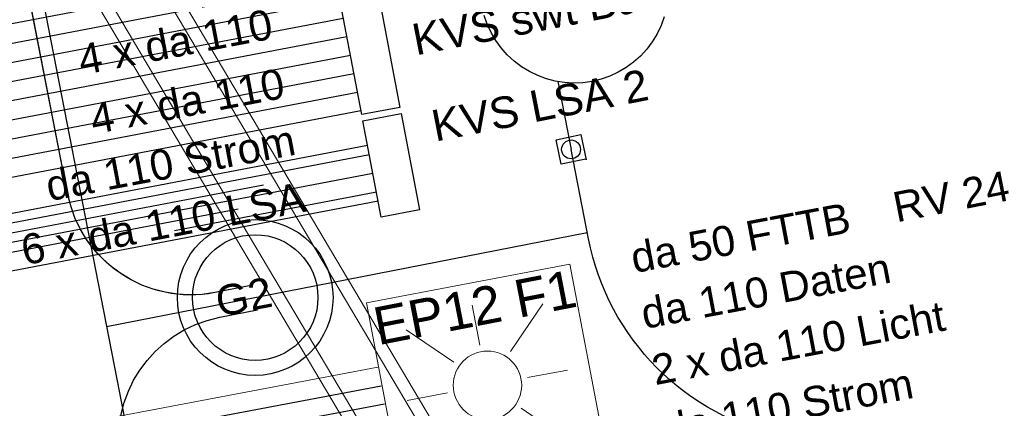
# Model space of a CAD drawing. Header units: metres. Extents: x -502 to 161, y -108 to 174.
# Tile 553 of 656: x -57 to -49, y -7 to -4. Entities that reach past the tile are written whole.
import ezdxf

# ---------------------------------------------------------------- set-up
doc = ezdxf.new("R2010")
doc.units = ezdxf.units.M
doc.header["$LTSCALE"] = 0.1
doc.linetypes.add('237', pattern=[93, 75, -18])
for name, color, linetype in [('BRI31-005.06-5f07-Koordinierung Lageplan 4. BA ZOB Fernbusbahnh', 7, 'Continuous'), ('BRI31-005.07-5f08-Koordinierung Lageplan 4. BA Radstation - Seeterrasse 2023-05-31', 7, 'Continuous'), ('BRI32-005.03-5f06-Koordinierung Schemaplan 4 BA ZOB Teilbereich 2 Ost - Bahnhofsallee 2023-01-21', 7, 'Continuous')]:
    doc.layers.add(name, color=color, linetype=linetype)
doc.styles.add('Arial', font='arial.ttf')

# ---------------------------------------------------------------- blocks, each defined once
blk = doc.blocks.new('WP_LP-1020')
at = {"color": 7, "linetype": 'Continuous', "lineweight": 20, "transparency": 33554687}
for p, q in [((-0.8253, 0.8253), (0.8253, 0.8253)), ((-0.8253, -0.8253), (-0.8253, 0.8253)), ((0.8253, -0.8253), (0.8253, 0.8253)), ((-0.8253, -0.8253), (0.8253, -0.8253))]:
    blk.add_line(p, q, dxfattribs=at)
at = {"color": 1, "linetype": 'Continuous', "lineweight": 9, "true_color": 0xff0000, "transparency": 33554687}
for p, q in [((0, 0.649924), (0, 0.324962)), ((-0.554739, 0.55475), (-0.229777, 0.229788)), ((0.229777, 0.229788), (0.554739, 0.55475)), ((-0.324962, 0), (-0.649924, 0)), ((0.324962, 0), (0.649924, 0)), ((-0.229777, -0.229777), (-0.554739, -0.554739)), ((0.229777, -0.229777), (0.554739, -0.554739)), ((0, -0.324962), (0, -0.649924))]:
    blk.add_line(p, q, dxfattribs=at)
at = {"color": 7, "linetype": 'Continuous', "lineweight": 20, "transparency": 33554687}
blk.add_circle((0, 0), 0.272749, dxfattribs=at)

msp = doc.modelspace()

# ---------------------------------------------------------------- linework, layer by layer
at = {"layer": 'BRI31-005.06-5f07-Koordinierung Lageplan 4. BA ZOB Fernbusbahnh', "color": 5, "linetype": 'Continuous', "lineweight": 30, "true_color": 0x0000ff, "transparency": 33554687, "flags": 128}
msp.add_lwpolyline([(-57.2167, -0.4304), (-55.852, -7.4097, -0.417279), (-57.4515, -9.7603)], format="xyb", dxfattribs=at)
at = {"layer": 'BRI31-005.07-5f08-Koordinierung Lageplan 4. BA Radstation - Seeterrasse 2023-05-31', "color": 35, "linetype": 'Continuous', "lineweight": 30, "true_color": 0x99724c, "transparency": 33554687, "flags": 128}
msp.add_lwpolyline([(-54.8928, -6.0214), (-55.1949, -6.0805, -0.414206), (-56.3682, -5.291), (-57.3145, -0.4516), (-58.0183, 2.2854), (-58.9458, 6.1764), (-61.0411, 16.6744), (-61.4814, 19.1358), (-61.4814, 19.1358, 0.05127), (-62.196, 21.4506), (-62.196, 21.4506), (-62.196, 21.4506, -0.051265), (-62.9106, 23.7655), (-62.9106, 23.7655), (-64.3736, 31.0959, 0.414214), (-65.55, 31.8808), (-67.659, 31.4599)], format="xyb", dxfattribs=at)
msp.add_lwpolyline([(-54.8928, -6.0214), (-55.1949, -6.0805, -0.414206), (-56.3682, -5.291), (-57.3145, -0.4516), (-58.0183, 2.2854), (-58.9458, 6.1764), (-61.0411, 16.6744), (-61.4814, 19.1358), (-61.4814, 19.1358, 0.05127), (-62.196, 21.4506), (-62.196, 21.4506), (-62.196, 21.4506, -0.051265), (-62.9106, 23.7655), (-62.9106, 23.7655), (-64.3736, 31.0959, 0.414214), (-65.55, 31.8808), (-67.659, 31.4599)], format="xyb", dxfattribs=at)
at = {"layer": 'BRI31-005.07-5f08-Koordinierung Lageplan 4. BA Radstation - Seeterrasse 2023-05-31', "color": 5, "linetype": 'Continuous', "lineweight": 30, "true_color": 0x0000ff, "transparency": 33554687, "flags": 128}
msp.add_lwpolyline([(-57.2167, -0.4304), (-55.852, -7.4097, -0.417279), (-57.4515, -9.7603)], format="xyb", dxfattribs=at)
msp.add_lwpolyline([(-57.2167, -0.4304), (-55.852, -7.4097, -0.417279), (-57.4515, -9.7603)], format="xyb", dxfattribs=at)
at = {"layer": 'BRI32-005.03-5f06-Koordinierung Schemaplan 4 BA ZOB Teilbereich 2 Ost - Bahnhofsallee 2023-01-21', "color": 7, "linetype": 'Continuous', "lineweight": 13, "transparency": 33554687}
for p, q in [((-59.2648, 2.6605), (-52.1885, -9.2487)), ((-59.2648, 2.6605), (-52.1885, -9.2487)), ((-59.3272, 2.5698), (-52.2877, -9.2775)), ((-59.3272, 2.5698), (-52.2877, -9.2775)), ((-59.7806, 2.354), (-52.7043, -9.5552)), ((-59.7806, 2.354), (-52.7043, -9.5552)), ((-59.6711, 2.3655), (-52.6315, -9.4818)), ((-59.6711, 2.3655), (-52.6315, -9.4818))]:
    msp.add_line(p, q, dxfattribs=at)
at = {"layer": 'BRI32-005.03-5f06-Koordinierung Schemaplan 4 BA ZOB Teilbereich 2 Ost - Bahnhofsallee 2023-01-21', "color": 142, "linetype": 'Continuous', "lineweight": 30, "true_color": 0x0099cc, "transparency": 33554687}
for p, q in [((-52.4626, -4.4012), (-52.357, -4.9411)), ((-56.0589, -6.3513), (-52.2277, -5.6022))]:
    msp.add_line(p, q, dxfattribs=at)
at = {"layer": 'BRI32-005.03-5f06-Koordinierung Schemaplan 4 BA ZOB Teilbereich 2 Ost - Bahnhofsallee 2023-01-21', "color": 35, "linetype": '237', "lineweight": 30, "true_color": 0x99724c, "transparency": 33554687, "flags": 128}
for points in [[(-54.8928, -6.0214), (-55.1949, -6.0805, -0.414206), (-56.3682, -5.291), (-57.3145, -0.4516), (-58.0183, 2.2854), (-58.9458, 6.1764), (-61.0411, 16.6744), (-61.4814, 19.1358), (-61.4814, 19.1358, 0.05127), (-62.196, 21.4506), (-62.196, 21.4506), (-62.196, 21.4506, -0.051265), (-62.9106, 23.7655), (-62.9106, 23.7655), (-64.3736, 31.0959, 0.414214), (-65.55, 31.8808), (-67.659, 31.4599)], [(-66.8284, -11.4064), (-66.5838, -11.571), (-66.5838, -11.571, 0.241284), (-65.2767, -11.727), (-65.2767, -11.727), (-65.2767, -11.727, 0.037114), (-64.3249, -11.2917), (-64.3249, -11.2917, -0.080285), (-62.2146, -10.5384), (-57.4697, -9.6619, 0.415097), (-55.9475, -7.4428, -0.412044), (-55.1565, -6.2768), (-54.8544, -6.2177)]]:
    msp.add_lwpolyline(points, format="xyb", dxfattribs=at)
at = {"layer": 'BRI32-005.03-5f06-Koordinierung Schemaplan 4 BA ZOB Teilbereich 2 Ost - Bahnhofsallee 2023-01-21', "color": 5, "linetype": 'Continuous', "lineweight": 30, "true_color": 0x0000ff, "transparency": 33554687, "flags": 128}
msp.add_lwpolyline([(-57.2167, -0.4304), (-55.852, -7.4097, -0.417279), (-57.4515, -9.7603)], format="xyb", dxfattribs=at)
at = {"layer": 'BRI32-005.03-5f06-Koordinierung Schemaplan 4 BA ZOB Teilbereich 2 Ost - Bahnhofsallee 2023-01-21', "color": 7, "linetype": '237', "lineweight": 30, "transparency": 33554687, "flags": 128}
for points in [[(-53.9641, -4.9848), (-57.8091, -5.7176), (-57.8091, -5.7176, -0.522777), (-58.8943, -4.6546), (-58.8943, -4.6546), (-58.8693, -4.5066), (-58.8693, -4.5066, 0.088937), (-58.8916, -2.2732), (-58.8916, -2.2732), (-58.9222, -2.1124)], [(-59.1533, -2.1551), (-59.1315, -2.2697), (-59.1315, -2.2697, -0.090966), (-59.1162, -4.6174), (-59.1162, -4.6174, 0.522544), (-57.7675, -5.9388), (-53.9219, -5.2059)], [(-53.936, -5.1322), (-57.7815, -5.8651, -0.522545), (-59.0422, -4.6299), (-59.0177, -4.4844, 0.089169), (-59.0395, -2.2984), (-59.0695, -2.1405)], [(-58.9958, -2.1265), (-58.9658, -2.2844), (-58.9658, -2.2844, -0.089051), (-58.9432, -4.4941), (-58.9432, -4.4941), (-58.9683, -4.6424, 0.522687), (-57.7951, -5.7913), (-53.95, -5.0585)], [(-60.513, -11.6529), (-60.513, -11.6529, -0.108372), (-60.4669, -10.0521), (-60.4669, -10.0521), (-60.1082, -8.615), (-60.1082, -8.615, -0.024284), (-60.0219, -8.3293), (-60.0219, -8.3293), (-59.4716, -6.7825, -0.266202), (-58.8076, -6.2133), (-53.9079, -5.2795)], [(-53.8939, -5.3532), (-58.5981, -6.2498), (-58.5981, -6.2498, 0.288574), (-59.3776, -6.9762), (-59.3776, -6.9762, 0.000914), (-59.489, -7.4), (-59.489, -7.4, -0.054753), (-59.7275, -8.0253), (-59.7275, -8.0253), (-59.7275, -8.0253, 0.057354), (-59.9626, -8.6514), (-59.9626, -8.6514), (-60.3214, -10.0885), (-60.3214, -10.0885, 0.108372), (-60.3656, -11.625), (-60.3656, -11.625)]]:
    msp.add_lwpolyline(points, format="xyb", dxfattribs=at)
at = {"layer": 'BRI32-005.03-5f06-Koordinierung Schemaplan 4 BA ZOB Teilbereich 2 Ost - Bahnhofsallee 2023-01-21', "color": 3, "linetype": 'Continuous', "lineweight": 30, "true_color": 0x00ff00, "transparency": 33554687, "flags": 128}
for points in [[(-53.9781, -4.9112), (-56.8654, -5.4614, -0.443491), (-58.0486, -4.5684), (-58.1654, -3.2657), (-58.1654, -3.2657, 0.026466), (-58.1826, -3.1452), (-58.1826, -3.1452)], [(-63.0986, -4.1866, 0.439531), (-61.9167, -5.0664), (-54.2278, -3.6011)], [(-63.0768, -4.3986), (-63.0768, -4.3986, 0.439531), (-61.9627, -5.2279), (-61.9627, -5.2279), (-54.1997, -3.7484)], [(-63.1101, -4.5658, 0.43953), (-62.0047, -5.3886), (-54.1716, -3.8958)], [(-63.211, -4.5671), (-63.211, -4.5671, 0.430895), (-61.9548, -5.5318), (-61.9548, -5.5318), (-54.1435, -4.0431)], [(-62.9604, -6.9989, -0.389342), (-61.9865, -5.6905), (-54.1155, -4.1905)], [(-62.895, -7.1436), (-62.895, -7.1436, -0.389342), (-61.9172, -5.83), (-61.9172, -5.83), (-54.0874, -4.3378)], [(-62.8846, -7.2444, -0.389342), (-61.9501, -5.989), (-54.0593, -4.4852)], [(-62.7849, -7.2317, -0.389342), (-61.9774, -6.1469), (-54.0312, -4.6325)]]:
    msp.add_lwpolyline(points, format="xyb", dxfattribs=at)
at = {"layer": 'BRI32-005.03-5f06-Koordinierung Schemaplan 4 BA ZOB Teilbereich 2 Ost - Bahnhofsallee 2023-01-21', "color": 190, "linetype": 'Continuous', "lineweight": 30, "true_color": 0x7f00ff, "transparency": 33554687, "flags": 128}
msp.add_lwpolyline([(-54.2559, -3.4537), (-57.2915, -4.0322, 0.313469), (-58.0903, -4.8479), (-58.3345, -6.2932, 0.522018), (-57.1633, -7.4425), (-53.8698, -6.822)], format="xyb", dxfattribs=at)
at = {"layer": 'BRI32-005.03-5f06-Koordinierung Schemaplan 4 BA ZOB Teilbereich 2 Ost - Bahnhofsallee 2023-01-21', "color": 7, "linetype": 'Continuous', "lineweight": 30, "transparency": 33554687, "flags": 128}
for points in [[(-53.9294, -3.5111), (-53.7206, -4.6064), (-54.0251, -4.6644), (-54.2339, -3.5691), (-53.9294, -3.5111)], [(-53.9294, -3.5111), (-53.7206, -4.6064), (-54.0251, -4.6644), (-54.2339, -3.5691), (-53.9294, -3.5111)], [(-53.7112, -4.6555), (-53.5652, -5.4217), (-53.8697, -5.4798), (-54.0158, -4.7135), (-53.7112, -4.6555)]]:
    msp.add_lwpolyline(points, dxfattribs=at)
at = {"layer": 'BRI32-005.03-5f06-Koordinierung Schemaplan 4 BA ZOB Teilbereich 2 Ost - Bahnhofsallee 2023-01-21', "color": 142, "linetype": 'Continuous', "lineweight": 30, "true_color": 0x0099cc, "transparency": 33554687, "flags": 128}
for points in [[(-51.6141, -3.8867), (-51.6394, -3.9558), (-51.6715, -4.0221), (-51.7098, -4.0849), (-51.7541, -4.1437), (-51.804, -4.1978), (-51.859, -4.2467), (-51.9184, -4.2901), (-51.9819, -4.3274), (-52.0487, -4.3583), (-52.1182, -4.3825), (-52.1897, -4.3998), (-52.2626, -4.41), (-52.3362, -4.413), (-52.4096, -4.4088), (-52.4824, -4.3974), (-52.5536, -4.3789), (-52.6227, -4.3536), (-52.689, -4.3215), (-52.7518, -4.2832), (-52.8105, -4.2388), (-52.8647, -4.189), (-52.9136, -4.134), (-52.957, -4.0745), (-52.9943, -4.0111), (-53.0252, -3.9443), (-53.0494, -3.8748)], [(-52.2387, -5.0187), (-52.4346, -5.0594), (-52.4752, -4.8636), (-52.2794, -4.8229), (-52.2377, -5.0235)]]:
    msp.add_lwpolyline(points, dxfattribs=at)
msp.add_lwpolyline([(-36.8131, -6.3601), (-36.8131, -6.3601, -0.145677), (-37.949, -6.2504), (-37.949, -6.2504), (-37.949, -6.2504, 0.144389), (-39.075, -6.1389), (-39.075, -6.1389), (-47.4161, -7.7261), (-47.4161, -7.7261, -0.096734), (-48.1827, -7.7224), (-48.1827, -7.7224), (-50.6481, -7.2286, -0.303871), (-52.2181, -5.6513), (-52.357, -4.9411)], format="xyb", dxfattribs=at)
at = {"layer": 'BRI32-005.03-5f06-Koordinierung Schemaplan 4 BA ZOB Teilbereich 2 Ost - Bahnhofsallee 2023-01-21', "color": 1, "linetype": '237', "lineweight": 20, "true_color": 0xff0000, "transparency": 33554687, "flags": 128}
msp.add_lwpolyline([(-53.8976, -6.6746), (-57.6323, -7.3782, -0.522018), (-58.2179, -6.8036)], format="xyb", dxfattribs=at)
at = {"layer": 'BRI32-005.03-5f06-Koordinierung Schemaplan 4 BA ZOB Teilbereich 2 Ost - Bahnhofsallee 2023-01-21', "color": 7, "linetype": 'Continuous', "lineweight": 30, "transparency": 33554687, "flags": 128}
msp.add_lwpolyline([(-53.842, -6.9694), (-59.032, -7.9472, 0.292951), (-59.8171, -8.6877), (-60.1759, -10.1248), (-60.1759, -10.1248, 0.108372), (-60.2182, -11.5971), (-60.2182, -11.5971)], format="xyb", dxfattribs=at)
at = {"layer": 'BRI32-005.03-5f06-Koordinierung Schemaplan 4 BA ZOB Teilbereich 2 Ost - Bahnhofsallee 2023-01-21', "color": 142, "linetype": 'Continuous', "lineweight": 30, "true_color": 0x0099cc, "transparency": 33554687}
msp.add_circle((-52.357, -4.9411), 0.075, dxfattribs=at)
at = {"layer": 'BRI32-005.03-5f06-Koordinierung Schemaplan 4 BA ZOB Teilbereich 2 Ost - Bahnhofsallee 2023-01-21', "color": 7, "linetype": 'Continuous', "lineweight": 30, "transparency": 33554687}
for radius in [0.62, 0.5]:
    msp.add_circle((-54.8736, -6.1195), radius, dxfattribs=at)

# ---------------------------------------------------------------- block references
at = {"layer": 'BRI32-005.03-5f06-Koordinierung Schemaplan 4 BA ZOB Teilbereich 2 Ost - Bahnhofsallee 2023-01-21', "color": 7, "transparency": 33554687, "rotation": 100.7730010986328}
msp.add_blockref('WP_LP-1020', (-53.023, -6.8179), dxfattribs=at)

# ---------------------------------------------------------------- texts
at = {"layer": 'BRI32-005.03-5f06-Koordinierung Schemaplan 4 BA ZOB Teilbereich 2 Ost - Bahnhofsallee 2023-01-21', "color": 7, "transparency": 33554687, "attachment_point": 1, "line_spacing_factor": 0.25, "style": 'Arial'}
for s, insert, char_height, rotation in [('KVS swt Bahnhof Gr. 2', (-53.6416, -3.9485), 0.25, 11.06046), ('KVS swt Bahnhof Gr. 2', (-53.6416, -3.9485), 0.25, 11.06046), ('KVS LSA 2', (-53.4867, -4.6343), 0.25, 11.06046), ('da 110 Strom', (-56.5594, -5.1174), 0.24, 10.66977), ('6 x da 110 LSA', (-56.7565, -5.6276), 0.24, 10.7901), ('da 110 Daten', (-51.8164, -6.1343), 0.24, 10.66977), ('da 110 Strom', (-51.6365, -7.0525), 0.24, 10.66977)]:
    msp.add_mtext(s, dxfattribs=dict(at, insert=insert, char_height=char_height, rotation=rotation))
at = {"layer": 'BRI32-005.03-5f06-Koordinierung Schemaplan 4 BA ZOB Teilbereich 2 Ost - Bahnhofsallee 2023-01-21', "color": 251, "true_color": 0x5b5b5b, "transparency": 33554687, "char_height": 0.24, "attachment_point": 1, "rotation": 10.7901, "line_spacing_factor": 0.25, "style": 'Arial'}
for insert in [(-56.3027, -4.1146), (-56.2071, -4.5859)]:
    msp.add_mtext('4 x da 110', dxfattribs=dict(at, insert=insert))
at = {"layer": 'BRI32-005.03-5f06-Koordinierung Schemaplan 4 BA ZOB Teilbereich 2 Ost - Bahnhofsallee 2023-01-21', "color": 1, "true_color": 0xff0000, "transparency": 33554687, "char_height": 0.24, "attachment_point": 1, "line_spacing_factor": 0.25, "style": 'Arial'}
for s, insert, rotation in [('RV 24.1.05', (-49.81, -5.2866), 11.0817), ('da 50 FTTB', (-51.8988, -5.6901), 10.66977)]:
    msp.add_mtext(s, dxfattribs=dict(at, insert=insert, rotation=rotation))
at = {"layer": 'BRI32-005.03-5f06-Koordinierung Schemaplan 4 BA ZOB Teilbereich 2 Ost - Bahnhofsallee 2023-01-21', "color": 190, "true_color": 0x7f00ff, "transparency": 33554687, "attachment_point": 1, "line_spacing_factor": 0.25, "style": 'Arial'}
for s, insert, char_height, rotation in [('EP12 F1', (-53.9525, -6.2054), 0.3, 10.98009), ('2 x da 110 Licht', (-51.7319, -6.5815), 0.24, 10.66977)]:
    msp.add_mtext(s, dxfattribs=dict(at, insert=insert, char_height=char_height, rotation=rotation))
at = {"layer": 'BRI32-005.03-5f06-Koordinierung Schemaplan 4 BA ZOB Teilbereich 2 Ost - Bahnhofsallee 2023-01-21', "color": 5, "true_color": 0x0000ff, "transparency": 33554687, "insert": (-55.2066, -6.0388), "char_height": 0.24, "attachment_point": 1, "rotation": 11.06298, "line_spacing_factor": 0.25, "style": 'Arial'}
msp.add_mtext('G2', dxfattribs=at)

doc.saveas('drawing.dxf')
